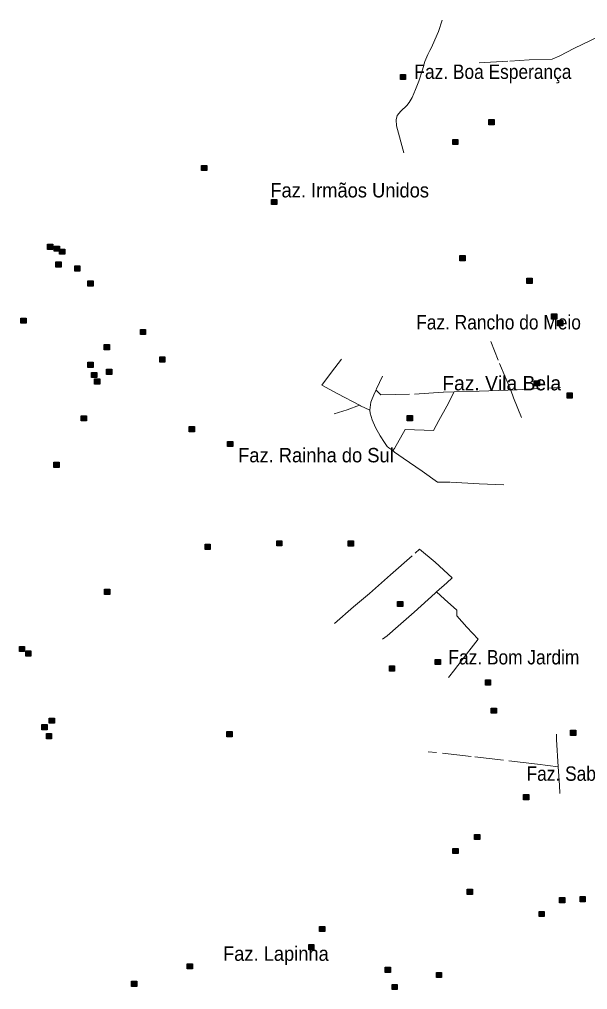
# Model space of a CAD drawing. Extents: x 393.5 to 446.9, y 8064.8 to 8120.4.
# Drawn here: x 417.86 to 424.17, y 8109.51 to 8120.29 of the extents above; entities that cross this region are included whole.
import ezdxf

# ---------------------------------------------------------------- set-up
doc = ezdxf.new("R2010")
doc.units = 0
doc.header["$LTSCALE"] = 0.064
doc.linetypes.add('DOT_DASHED', pattern=[7.7, 5, -1.2, 0.3, -1.2])
doc.layers.add('2', color=7, linetype='Continuous', lineweight=25)
doc.layers.add('22', color=7, linetype='DOT_DASHED', lineweight=13)
doc.layers.add('61', color=7, linetype='Continuous')

msp = doc.modelspace()

# ---------------------------------------------------------------- hatches: boundary and pattern name
at = {"layer": '2'}
for points in [[(422.089, 8119.6771), (422.147, 8119.6771), (422.147, 8119.6191), (422.089, 8119.6191)], [(423.0724, 8119.1768), (423.1304, 8119.1768), (423.1304, 8119.1188), (423.0724, 8119.1188)], [(422.6705, 8118.9551), (422.7285, 8118.9551), (422.7285, 8118.8971), (422.6705, 8118.8971)], [(419.8803, 8118.6666), (419.9383, 8118.6666), (419.9383, 8118.6086), (419.8803, 8118.6086)], [(420.6578, 8118.2882), (420.7158, 8118.2882), (420.7158, 8118.2302), (420.6578, 8118.2302)], [(418.169, 8117.7896), (418.227, 8117.7896), (418.227, 8117.7316), (418.169, 8117.7316)], [(418.2427, 8117.7698), (418.3007, 8117.7698), (418.3007, 8117.7118), (418.2427, 8117.7118)], [(418.3028, 8117.7364), (418.3608, 8117.7364), (418.3608, 8117.6784), (418.3028, 8117.6784)], [(418.2628, 8117.5953), (418.3208, 8117.5953), (418.3208, 8117.5373), (418.2628, 8117.5373)], [(422.749, 8117.6644), (422.807, 8117.6644), (422.807, 8117.6064), (422.749, 8117.6064)], [(418.4706, 8117.55), (418.5286, 8117.55), (418.5286, 8117.492), (418.4706, 8117.492)], [(418.6178, 8117.3833), (418.6758, 8117.3833), (418.6758, 8117.3253), (418.6178, 8117.3253)], [(423.493, 8117.4125), (423.551, 8117.4125), (423.551, 8117.3545), (423.493, 8117.3545)], [(417.8732, 8116.9696), (417.9312, 8116.9696), (417.9312, 8116.9116), (417.8732, 8116.9116)], [(423.7674, 8117.017), (423.8254, 8117.017), (423.8254, 8116.959), (423.7674, 8116.959)], [(423.8344, 8116.9433), (423.8924, 8116.9433), (423.8924, 8116.8853), (423.8344, 8116.8853)], [(419.2006, 8116.8447), (419.2586, 8116.8447), (419.2586, 8116.7867), (419.2006, 8116.7867)], [(418.7981, 8116.6751), (418.8561, 8116.6751), (418.8561, 8116.6171), (418.7981, 8116.6171)], [(419.4148, 8116.5383), (419.4728, 8116.5383), (419.4728, 8116.4803), (419.4148, 8116.4803)], [(418.6171, 8116.4803), (418.6751, 8116.4803), (418.6751, 8116.4223), (418.6171, 8116.4223)], [(418.657, 8116.3667), (418.715, 8116.3667), (418.715, 8116.3087), (418.657, 8116.3087)], [(418.8246, 8116.4014), (418.8826, 8116.4014), (418.8826, 8116.3434), (418.8246, 8116.3434)], [(418.6905, 8116.2935), (418.7485, 8116.2935), (418.7485, 8116.2355), (418.6905, 8116.2355)], [(423.5748, 8116.2738), (423.6328, 8116.2738), (423.6328, 8116.2158), (423.5748, 8116.2158)], [(423.941, 8116.1393), (423.999, 8116.1393), (423.999, 8116.0813), (423.941, 8116.0813)], [(418.5425, 8115.8848), (418.6005, 8115.8848), (418.6005, 8115.8268), (418.5425, 8115.8268)], [(422.1652, 8115.8863), (422.2232, 8115.8863), (422.2232, 8115.8283), (422.1652, 8115.8283)], [(419.7425, 8115.764), (419.8005, 8115.764), (419.8005, 8115.706), (419.7425, 8115.706)], [(420.1681, 8115.5996), (420.2261, 8115.5996), (420.2261, 8115.5416), (420.1681, 8115.5416)], [(418.2405, 8115.368), (418.2985, 8115.368), (418.2985, 8115.31), (418.2405, 8115.31)], [(420.7152, 8114.4958), (420.7732, 8114.4958), (420.7732, 8114.4378), (420.7152, 8114.4378)], [(421.5093, 8114.4939), (421.5673, 8114.4939), (421.5673, 8114.4359), (421.5093, 8114.4359)], [(419.9192, 8114.4568), (419.9772, 8114.4568), (419.9772, 8114.3988), (419.9192, 8114.3988)], [(418.8016, 8113.9574), (418.8596, 8113.9574), (418.8596, 8113.8994), (418.8016, 8113.8994)], [(422.0574, 8113.8221), (422.1154, 8113.8221), (422.1154, 8113.7641), (422.0574, 8113.7641)], [(417.8563, 8113.3214), (417.9143, 8113.3214), (417.9143, 8113.2634), (417.8563, 8113.2634)], [(417.9269, 8113.2714), (417.9849, 8113.2714), (417.9849, 8113.2134), (417.9269, 8113.2134)], [(422.4763, 8113.1775), (422.5343, 8113.1775), (422.5343, 8113.1195), (422.4763, 8113.1195)], [(421.9663, 8113.1048), (422.0243, 8113.1048), (422.0243, 8113.0468), (421.9663, 8113.0468)], [(423.0332, 8112.9486), (423.0912, 8112.9486), (423.0912, 8112.8906), (423.0332, 8112.8906)], [(423.0968, 8112.6374), (423.1548, 8112.6374), (423.1548, 8112.5794), (423.0968, 8112.5794)], [(418.1886, 8112.5262), (418.2466, 8112.5262), (418.2466, 8112.4682), (418.1886, 8112.4682)], [(418.1052, 8112.454), (418.1632, 8112.454), (418.1632, 8112.396), (418.1052, 8112.396)], [(418.1556, 8112.3546), (418.2136, 8112.3546), (418.2136, 8112.2966), (418.1556, 8112.2966)], [(420.1608, 8112.3752), (420.2188, 8112.3752), (420.2188, 8112.3172), (420.1608, 8112.3172)], [(423.9791, 8112.3912), (424.0371, 8112.3912), (424.0371, 8112.3332), (423.9791, 8112.3332)], [(423.4561, 8111.6749), (423.5141, 8111.6749), (423.5141, 8111.6169), (423.4561, 8111.6169)], [(422.912, 8111.2328), (422.97, 8111.2328), (422.97, 8111.1748), (422.912, 8111.1748)], [(422.6709, 8111.0771), (422.7289, 8111.0771), (422.7289, 8111.0191), (422.6709, 8111.0191)], [(422.8304, 8110.6245), (422.8884, 8110.6245), (422.8884, 8110.5665), (422.8304, 8110.5665)], [(423.8567, 8110.5322), (423.9147, 8110.5322), (423.9147, 8110.4742), (423.8567, 8110.4742)], [(424.0845, 8110.5419), (424.1425, 8110.5419), (424.1425, 8110.4839), (424.0845, 8110.4839)], [(423.6291, 8110.3778), (423.6871, 8110.3778), (423.6871, 8110.3198), (423.6291, 8110.3198)], [(421.1912, 8110.2107), (421.2492, 8110.2107), (421.2492, 8110.1527), (421.1912, 8110.1527)], [(421.071, 8110.0093), (421.129, 8110.0093), (421.129, 8109.9513), (421.071, 8109.9513)], [(419.7212, 8109.7963), (419.7792, 8109.7963), (419.7792, 8109.7383), (419.7212, 8109.7383)], [(421.9197, 8109.7565), (421.9777, 8109.7565), (421.9777, 8109.6985), (421.9197, 8109.6985)], [(422.4884, 8109.7004), (422.5464, 8109.7004), (422.5464, 8109.6424), (422.4884, 8109.6424)], [(419.103, 8109.6023), (419.161, 8109.6023), (419.161, 8109.5443), (419.103, 8109.5443)], [(421.9966, 8109.5666), (422.0546, 8109.5666), (422.0546, 8109.5086), (421.9966, 8109.5086)]]:
    msp.add_hatch(color=256, dxfattribs=at).paths.add_polyline_path(points)

# ---------------------------------------------------------------- linework, layer by layer
for points in [[(422.089, 8119.6771), (422.147, 8119.6771), (422.147, 8119.6191), (422.089, 8119.6191)], [(423.0724, 8119.1768), (423.1304, 8119.1768), (423.1304, 8119.1188), (423.0724, 8119.1188)], [(422.6705, 8118.9551), (422.7285, 8118.9551), (422.7285, 8118.8971), (422.6705, 8118.8971)], [(419.8803, 8118.6666), (419.9383, 8118.6666), (419.9383, 8118.6086), (419.8803, 8118.6086)], [(420.6578, 8118.2882), (420.7158, 8118.2882), (420.7158, 8118.2302), (420.6578, 8118.2302)], [(418.169, 8117.7896), (418.227, 8117.7896), (418.227, 8117.7316), (418.169, 8117.7316)], [(418.2427, 8117.7698), (418.3007, 8117.7698), (418.3007, 8117.7118), (418.2427, 8117.7118)], [(418.3028, 8117.7364), (418.3608, 8117.7364), (418.3608, 8117.6784), (418.3028, 8117.6784)], [(418.2628, 8117.5953), (418.3208, 8117.5953), (418.3208, 8117.5373), (418.2628, 8117.5373)], [(422.749, 8117.6644), (422.807, 8117.6644), (422.807, 8117.6064), (422.749, 8117.6064)], [(418.4706, 8117.55), (418.5286, 8117.55), (418.5286, 8117.492), (418.4706, 8117.492)], [(418.6178, 8117.3833), (418.6758, 8117.3833), (418.6758, 8117.3253), (418.6178, 8117.3253)], [(423.493, 8117.4125), (423.551, 8117.4125), (423.551, 8117.3545), (423.493, 8117.3545)], [(417.8732, 8116.9696), (417.9312, 8116.9696), (417.9312, 8116.9116), (417.8732, 8116.9116)], [(423.7674, 8117.017), (423.8254, 8117.017), (423.8254, 8116.959), (423.7674, 8116.959)], [(423.8344, 8116.9433), (423.8924, 8116.9433), (423.8924, 8116.8853), (423.8344, 8116.8853)], [(419.2006, 8116.8447), (419.2586, 8116.8447), (419.2586, 8116.7867), (419.2006, 8116.7867)], [(418.7981, 8116.6751), (418.8561, 8116.6751), (418.8561, 8116.6171), (418.7981, 8116.6171)], [(419.4148, 8116.5383), (419.4728, 8116.5383), (419.4728, 8116.4803), (419.4148, 8116.4803)], [(418.6171, 8116.4803), (418.6751, 8116.4803), (418.6751, 8116.4223), (418.6171, 8116.4223)], [(418.657, 8116.3667), (418.715, 8116.3667), (418.715, 8116.3087), (418.657, 8116.3087)], [(418.8246, 8116.4014), (418.8826, 8116.4014), (418.8826, 8116.3434), (418.8246, 8116.3434)], [(418.6905, 8116.2935), (418.7485, 8116.2935), (418.7485, 8116.2355), (418.6905, 8116.2355)], [(423.5748, 8116.2738), (423.6328, 8116.2738), (423.6328, 8116.2158), (423.5748, 8116.2158)], [(423.941, 8116.1393), (423.999, 8116.1393), (423.999, 8116.0813), (423.941, 8116.0813)], [(418.5425, 8115.8848), (418.6005, 8115.8848), (418.6005, 8115.8268), (418.5425, 8115.8268)], [(422.1652, 8115.8863), (422.2232, 8115.8863), (422.2232, 8115.8283), (422.1652, 8115.8283)], [(419.7425, 8115.764), (419.8005, 8115.764), (419.8005, 8115.706), (419.7425, 8115.706)], [(420.1681, 8115.5996), (420.2261, 8115.5996), (420.2261, 8115.5416), (420.1681, 8115.5416)], [(418.2405, 8115.368), (418.2985, 8115.368), (418.2985, 8115.31), (418.2405, 8115.31)], [(420.7152, 8114.4958), (420.7732, 8114.4958), (420.7732, 8114.4378), (420.7152, 8114.4378)], [(421.5093, 8114.4939), (421.5673, 8114.4939), (421.5673, 8114.4359), (421.5093, 8114.4359)], [(419.9192, 8114.4568), (419.9772, 8114.4568), (419.9772, 8114.3988), (419.9192, 8114.3988)], [(418.8016, 8113.9574), (418.8596, 8113.9574), (418.8596, 8113.8994), (418.8016, 8113.8994)], [(422.0574, 8113.8221), (422.1154, 8113.8221), (422.1154, 8113.7641), (422.0574, 8113.7641)], [(417.8563, 8113.3214), (417.9143, 8113.3214), (417.9143, 8113.2634), (417.8563, 8113.2634)], [(417.9269, 8113.2714), (417.9849, 8113.2714), (417.9849, 8113.2134), (417.9269, 8113.2134)], [(422.4763, 8113.1775), (422.5343, 8113.1775), (422.5343, 8113.1195), (422.4763, 8113.1195)], [(421.9663, 8113.1048), (422.0243, 8113.1048), (422.0243, 8113.0468), (421.9663, 8113.0468)], [(423.0332, 8112.9486), (423.0912, 8112.9486), (423.0912, 8112.8906), (423.0332, 8112.8906)], [(423.0968, 8112.6374), (423.1548, 8112.6374), (423.1548, 8112.5794), (423.0968, 8112.5794)], [(418.1886, 8112.5262), (418.2466, 8112.5262), (418.2466, 8112.4682), (418.1886, 8112.4682)], [(418.1052, 8112.454), (418.1632, 8112.454), (418.1632, 8112.396), (418.1052, 8112.396)], [(418.1556, 8112.3546), (418.2136, 8112.3546), (418.2136, 8112.2966), (418.1556, 8112.2966)], [(420.1608, 8112.3752), (420.2188, 8112.3752), (420.2188, 8112.3172), (420.1608, 8112.3172)], [(423.9791, 8112.3912), (424.0371, 8112.3912), (424.0371, 8112.3332), (423.9791, 8112.3332)], [(423.4561, 8111.6749), (423.5141, 8111.6749), (423.5141, 8111.6169), (423.4561, 8111.6169)], [(422.912, 8111.2328), (422.97, 8111.2328), (422.97, 8111.1748), (422.912, 8111.1748)], [(422.6709, 8111.0771), (422.7289, 8111.0771), (422.7289, 8111.0191), (422.6709, 8111.0191)], [(422.8304, 8110.6245), (422.8884, 8110.6245), (422.8884, 8110.5665), (422.8304, 8110.5665)], [(423.8567, 8110.5322), (423.9147, 8110.5322), (423.9147, 8110.4742), (423.8567, 8110.4742)], [(424.0845, 8110.5419), (424.1425, 8110.5419), (424.1425, 8110.4839), (424.0845, 8110.4839)], [(423.6291, 8110.3778), (423.6871, 8110.3778), (423.6871, 8110.3198), (423.6291, 8110.3198)], [(421.1912, 8110.2107), (421.2492, 8110.2107), (421.2492, 8110.1527), (421.1912, 8110.1527)], [(421.071, 8110.0093), (421.129, 8110.0093), (421.129, 8109.9513), (421.071, 8109.9513)], [(419.7212, 8109.7963), (419.7792, 8109.7963), (419.7792, 8109.7383), (419.7212, 8109.7383)], [(421.9197, 8109.7565), (421.9777, 8109.7565), (421.9777, 8109.6985), (421.9197, 8109.6985)], [(422.4884, 8109.7004), (422.5464, 8109.7004), (422.5464, 8109.6424), (422.4884, 8109.6424)], [(419.103, 8109.6023), (419.161, 8109.6023), (419.161, 8109.5443), (419.103, 8109.5443)], [(421.9966, 8109.5666), (422.0546, 8109.5666), (422.0546, 8109.5086), (421.9966, 8109.5086)]]:
    msp.add_lwpolyline(points, close=True, dxfattribs=at)
at = {"layer": '22'}
for points in [[(422.9622, 8119.807), (423.3056, 8119.8248), (423.521, 8119.8386), (423.776, 8119.8474), (423.8593, 8119.8849), (424.0158, 8119.9657), (424.2068, 8120.0564), (424.3531, 8120.1313), (424.5644, 8120.2358), (424.6598, 8120.2885)], [(422.4293, 8119.9671), (422.446, 8120.0011), (422.5121, 8120.1526), (422.5539, 8120.2808)], [(422.1278, 8118.8042), (422.0452, 8119.1063), (422.0413, 8119.1734), (422.0548, 8119.2218), (422.0932, 8119.2684), (422.1605, 8119.3318), (422.1852, 8119.364), (422.2179, 8119.4199), (422.2582, 8119.5094), (422.2928, 8119.6026), (422.3332, 8119.7294), (422.362, 8119.8226), (422.3946, 8119.899), (422.4158, 8119.9419), (422.4293, 8119.9671)], [(423.3147, 8116.1698), (423.1757, 8116.5024), (423.0928, 8116.7085)], [(421.6337, 8116.0018), (421.3953, 8116.1268), (421.216, 8116.2259), (421.3252, 8116.3674), (421.4364, 8116.5149)], [(421.8918, 8116.3227), (421.8226, 8116.182), (421.8162, 8116.1701), (421.8183, 8116.1681)], [(423.3147, 8116.1698), (423.317, 8116.1699), (423.7909, 8116.1933), (423.8526, 8116.1954), (423.8679, 8116.1974)], [(421.7479, 8115.9476), (421.7613, 8116.0343), (421.8017, 8116.1353), (421.8183, 8116.1681)], [(421.8183, 8116.1681), (421.8712, 8116.1154), (422.2449, 8116.1256), (422.5686, 8116.1465), (422.6879, 8116.1497)], [(422.6879, 8116.1496), (422.6042, 8115.9927), (422.5164, 8115.8337), (422.4557, 8115.7202), (422.1405, 8115.7323), (422.0222, 8115.5218), (422.005, 8115.4975)], [(422.6879, 8116.1497), (422.9653, 8116.1569), (423.3068, 8116.1695), (423.3076, 8116.1695), (423.3147, 8116.1698)], [(423.4331, 8115.8667), (423.3473, 8116.0849), (423.3147, 8116.1698)], [(421.6337, 8116.0018), (421.4972, 8115.9497), (421.353, 8115.9064)], [(421.6337, 8116.0018), (421.6449, 8115.996), (421.7481, 8115.9476)], [(421.7479, 8115.9476), (421.753, 8115.9128), (421.7751, 8115.8383), (421.8111, 8115.7555), (421.8624, 8115.6612), (421.913, 8115.5885), (421.9434, 8115.544), (421.9595, 8115.5278), (422.005, 8115.4975)], [(423.2378, 8115.1156), (422.9648, 8115.1277), (422.6391, 8115.1459), (422.5016, 8115.1479), (422.3317, 8115.2671), (422.1183, 8115.4127), (422.0232, 8115.4814), (422.0077, 8115.495), (422.0073, 8115.4954), (422.005, 8115.4975)], [(421.3575, 8113.5751), (421.5677, 8113.7621), (421.7456, 8113.9085), (421.9783, 8114.1172), (422.2547, 8114.358), (422.3019, 8114.4026), (422.4742, 8114.258), (422.6655, 8114.0835), (422.6053, 8114.0267), (422.4895, 8113.9265)], [(422.4895, 8113.9265), (422.474, 8113.913), (422.2411, 8113.7022), (422.0659, 8113.5449), (421.9428, 8113.4391), (421.8903, 8113.4021)], [(422.4895, 8113.9265), (422.5772, 8113.846), (422.7141, 8113.7255), (422.7159, 8113.661), (422.8277, 8113.5353), (422.9526, 8113.4015), (422.8226, 8113.2368), (422.6796, 8113.046), (422.6399, 8112.9941), (422.6241, 8112.9767)], [(423.8419, 8111.9833), (423.8235, 8112.2869), (423.8235, 8112.3481)], [(423.8419, 8111.9833), (423.612, 8112.0116), (423.2336, 8112.0589), (422.8746, 8112.0978), (422.4906, 8112.1423), (422.396, 8112.1507)], [(423.8419, 8111.9833), (423.8569, 8111.7801), (423.8617, 8111.6869)]]:
    msp.add_lwpolyline(points, dxfattribs=at)

# ---------------------------------------------------------------- texts
at = {"layer": '61'}
for s, width, p in [('Faz. Boa Esperança', 0.9, (422.2444, 8119.627)), ('Faz. Irmãos Unidos', 0.95, (420.6446, 8118.3103)), ('Faz. Rancho do Meio', 0.9, (422.2642, 8116.8435)), ('Faz. Rainha do Sul', 0.95, (420.2863, 8115.3669)), ('Faz. Bom Jardim', 0.9, (422.6222, 8113.1217)), ('Faz. Saborosa', 0.9, (423.4906, 8111.8285)), ('Faz. Lapinha', 0.95, (420.1182, 8109.8284))]:
    msp.add_text(s, height=0.16, dxfattribs=dict(at, width=width)).set_placement(p)
msp.add_text('Faz. Vila Bela', height=0.16, dxfattribs=at).set_placement((422.5541, 8116.1666))

doc.saveas('drawing.dxf')
